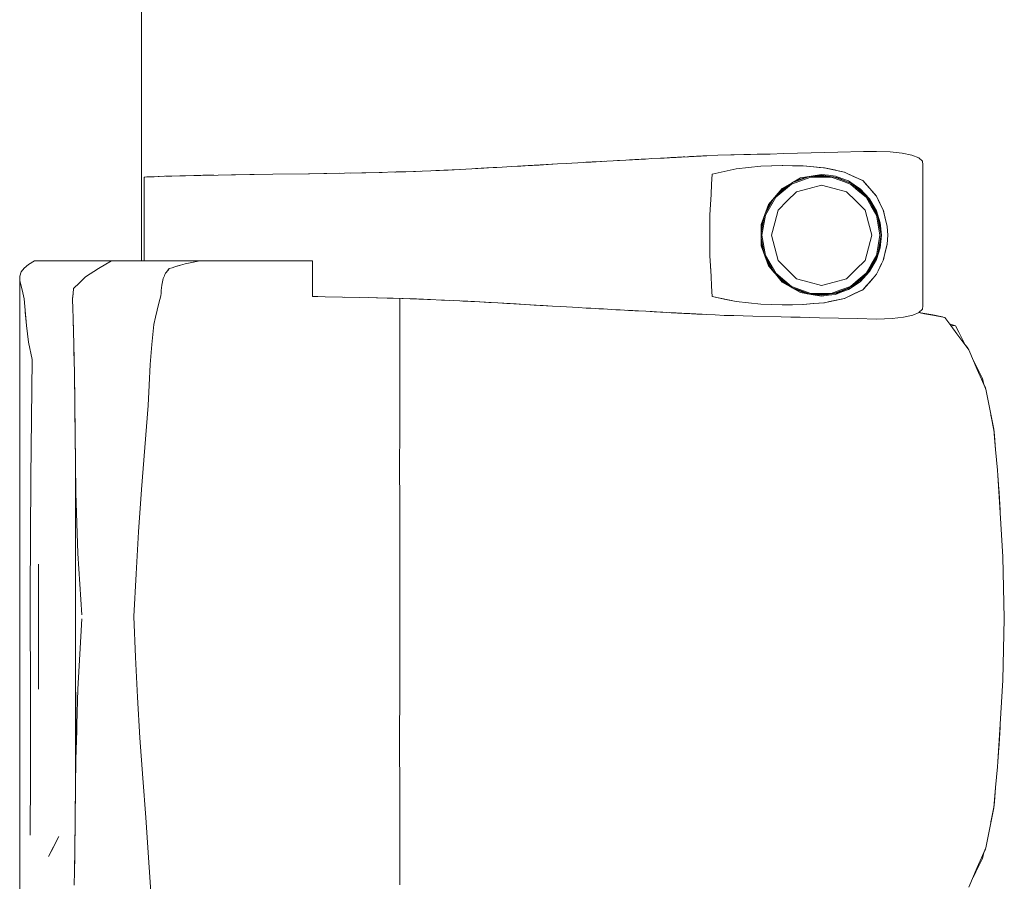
# Model space of a CAD drawing. Header units: millimetres. Extents: x -261 to 187, y -214 to 106.
# Tile 913 of 1056: x -202.328 to -201.556, y 15.326 to 16.001. Entities that reach past the tile are written whole.
import ezdxf

# ---------------------------------------------------------------- set-up
doc = ezdxf.new("R2010")
doc.units = ezdxf.units.MM
doc.header["$LTSCALE"] = 0.005
doc.header["$MEASUREMENT"] = 0
doc.layers.add('IFC-Elemento de mobília-Contorno', color=9, linetype='Continuous', lineweight=5)
doc.layers.add('IFC-Laje-Contorno', color=9, linetype='Continuous', lineweight=5)

msp = doc.modelspace()

# ---------------------------------------------------------------- linework, layer by layer
at = {"layer": 'IFC-Elemento de mobília-Contorno', "lineweight": 5}
for p, q in [((-201.84109, 15.89182), (-201.8377, 15.892)), ((-201.84109, 15.89182), (-201.83941, 15.89191)), ((-201.84109, 15.89182), (-201.83939, 15.89191)), ((-201.83939, 15.89191), (-201.8377, 15.892)), ((-201.8377, 15.892), (-201.83262, 15.89228)), ((-201.83262, 15.89228), (-201.82585, 15.89265)), ((-201.82585, 15.89265), (-201.82448, 15.89272)), ((-201.82448, 15.89272), (-201.82311, 15.89279)), ((-201.82448, 15.89272), (-201.82302, 15.89279)), ((-201.82311, 15.89279), (-201.819, 15.89301)), ((-201.82311, 15.89279), (-201.82037, 15.89293)), ((-201.82311, 15.89279), (-201.82075, 15.89292)), ((-201.82075, 15.89292), (-201.81764, 15.89308)), ((-201.82075, 15.89292), (-201.81867, 15.89302)), ((-201.82039, 15.89293), (-201.81867, 15.89302)), ((-201.819, 15.89301), (-201.81762, 15.89308)), ((-201.81867, 15.89302), (-201.81697, 15.89312)), ((-201.81762, 15.89308), (-201.8094, 15.89352)), ((-201.81762, 15.89308), (-201.81488, 15.89322)), ((-201.81762, 15.89308), (-201.81625, 15.89315)), ((-201.81625, 15.89315), (-201.81488, 15.89322)), ((-201.81608, 15.89316), (-201.81453, 15.89325)), ((-201.81488, 15.89322), (-201.81214, 15.89337)), ((-201.81488, 15.89322), (-201.81351, 15.8933)), ((-201.81453, 15.89325), (-201.81246, 15.89336)), ((-201.81453, 15.89325), (-201.81349, 15.8933)), ((-201.81351, 15.8933), (-201.81077, 15.89344)), ((-201.81349, 15.8933), (-201.81246, 15.89336)), ((-201.81246, 15.89336), (-201.81082, 15.89344)), ((-201.81246, 15.89336), (-201.81172, 15.89339)), ((-201.81246, 15.89336), (-201.81171, 15.89339)), ((-201.81214, 15.89337), (-201.8094, 15.89352)), ((-201.81083, 15.89344), (-201.8094, 15.89352)), ((-201.8094, 15.89352), (-201.8046, 15.89377)), ((-201.8094, 15.89352), (-201.80665, 15.89366)), ((-201.8094, 15.89352), (-201.80803, 15.89359)), ((-201.80803, 15.89359), (-201.80734, 15.89362)), ((-201.80734, 15.89362), (-201.80665, 15.89366)), ((-201.8046, 15.89377), (-201.80391, 15.89381)), ((-201.80391, 15.89381), (-201.80301, 15.89385)), ((-201.80301, 15.89385), (-201.80121, 15.89395)), ((-201.80301, 15.89385), (-201.80211, 15.8939)), ((-201.80211, 15.8939), (-201.80121, 15.89395)), ((-201.80121, 15.89395), (-201.79491, 15.89427)), ((-201.80121, 15.89395), (-201.79761, 15.89413)), ((-201.80121, 15.89395), (-201.79941, 15.89404)), ((-201.79941, 15.89404), (-201.79761, 15.89413)), ((-201.79851, 15.89408), (-201.79716, 15.89415)), ((-201.79761, 15.89413), (-201.79491, 15.89427)), ((-201.79716, 15.89415), (-201.79491, 15.89427)), ((-201.79716, 15.89415), (-201.79671, 15.89418)), ((-201.79671, 15.89418), (-201.79581, 15.89422)), ((-201.79491, 15.89427), (-201.79446, 15.89429)), ((-201.79446, 15.89429), (-201.79401, 15.89431)), ((-201.79401, 15.89431), (-201.79266, 15.89439)), ((-201.79266, 15.89439), (-201.79176, 15.89443)), ((-201.7924, 15.8944), (-201.79131, 15.89446)), ((-201.7924, 15.8944), (-201.79221, 15.89441)), ((-201.79221, 15.89441), (-201.79176, 15.89443)), ((-201.79131, 15.89446), (-201.79086, 15.89448)), ((-201.79086, 15.89448), (-201.78952, 15.89455)), ((-201.79086, 15.89448), (-201.78997, 15.89452)), ((-201.79086, 15.89448), (-201.79042, 15.8945)), ((-201.79042, 15.8945), (-201.78997, 15.89452)), ((-201.78952, 15.89455), (-201.78089, 15.89499)), ((-201.78089, 15.89499), (-201.75533, 15.89556)), ((-201.78089, 15.89499), (-201.76044, 15.89544)), ((-201.78089, 15.89499), (-201.77067, 15.89522)), ((-201.77067, 15.89522), (-201.76044, 15.89544)), ((-201.76044, 15.89544), (-201.75533, 15.89556)), ((-201.75533, 15.89556), (-201.75021, 15.89567)), ((-201.75021, 15.89567), (-201.7451, 15.89578)), ((-201.7451, 15.89578), (-201.73999, 15.89589)), ((-201.73999, 15.89589), (-201.72925, 15.89619)), ((-201.72925, 15.89619), (-201.71852, 15.89649)), ((-201.71852, 15.89649), (-201.70779, 15.89679)), ((-201.70779, 15.89679), (-201.69706, 15.89708)), ((-201.69706, 15.89708), (-201.68694, 15.89731)), ((-201.68694, 15.89731), (-201.66669, 15.89777)), ((-201.66669, 15.89777), (-201.65656, 15.89799)), ((-201.65656, 15.89799), (-201.64575, 15.89764)), ((-201.64575, 15.89764), (-201.63632, 15.89666)), ((-201.63632, 15.89666), (-201.62876, 15.89505)), ((-201.62876, 15.89505), (-201.62343, 15.89288)), ((-201.62343, 15.89288), (-201.62053, 15.8903)), ((-201.97835, 15.88409), (-201.96438, 15.88482)), ((-201.97085, 15.88449), (-201.9621, 15.88497)), ((-201.96438, 15.88482), (-201.95712, 15.88523)), ((-201.9621, 15.88497), (-201.9541, 15.88541)), ((-201.95712, 15.88523), (-201.94986, 15.88565)), ((-201.9541, 15.88541), (-201.94986, 15.88565)), ((-201.94986, 15.88565), (-201.9426, 15.88606)), ((-201.9426, 15.88606), (-201.93534, 15.88647)), ((-201.9426, 15.88606), (-201.93787, 15.88633)), ((-201.93787, 15.88633), (-201.92963, 15.8868)), ((-201.93534, 15.88647), (-201.92817, 15.88689)), ((-201.92963, 15.8868), (-201.91536, 15.88763)), ((-201.92963, 15.8868), (-201.92607, 15.88701)), ((-201.92817, 15.88689), (-201.90667, 15.88814)), ((-201.92817, 15.88689), (-201.921, 15.8873)), ((-201.921, 15.8873), (-201.91384, 15.88772)), ((-201.91384, 15.88772), (-201.90667, 15.88814)), ((-201.90667, 15.88814), (-201.89989, 15.88852)), ((-201.89989, 15.88852), (-201.88633, 15.8893)), ((-201.88633, 15.8893), (-201.87955, 15.88969)), ((-201.88633, 15.8893), (-201.88438, 15.88941)), ((-201.88438, 15.88941), (-201.88027, 15.88965)), ((-201.88027, 15.88965), (-201.87213, 15.8901)), ((-201.87955, 15.88969), (-201.8729, 15.89006)), ((-201.8729, 15.89006), (-201.85294, 15.89117)), ((-201.8729, 15.89006), (-201.86292, 15.89062)), ((-201.87213, 15.8901), (-201.86957, 15.89024)), ((-201.86292, 15.89062), (-201.85959, 15.8908)), ((-201.85959, 15.8908), (-201.85294, 15.89117)), ((-201.85294, 15.89117), (-201.84955, 15.89136)), ((-201.85022, 15.89132), (-201.84974, 15.89135)), ((-201.84974, 15.89135), (-201.8477, 15.89146)), ((-201.84955, 15.89136), (-201.84278, 15.89173)), ((-201.84955, 15.89136), (-201.84617, 15.89154)), ((-201.84955, 15.89136), (-201.8477, 15.89146)), ((-201.8477, 15.89146), (-201.84563, 15.89157)), ((-201.84563, 15.89157), (-201.84356, 15.89168)), ((-201.84494, 15.89161), (-201.83995, 15.89188)), ((-201.84278, 15.89173), (-201.84109, 15.89182)), ((-201.78528, 15.88022), (-201.76646, 15.88428)), ((-201.77587, 15.88225), (-201.76646, 15.88428)), ((-201.76646, 15.88428), (-201.74716, 15.88634)), ((-201.76646, 15.88428), (-201.75681, 15.88531)), ((-201.75681, 15.88531), (-201.74716, 15.88634)), ((-201.74716, 15.88634), (-201.73007, 15.88688)), ((-201.74716, 15.88634), (-201.73875, 15.88661)), ((-201.73875, 15.88661), (-201.73034, 15.88688)), ((-201.73038, 15.88688), (-201.72228, 15.88675)), ((-201.73034, 15.88688), (-201.73028, 15.88687)), ((-201.73007, 15.88688), (-201.71414, 15.88661)), ((-201.72228, 15.88675), (-201.71422, 15.88661)), ((-201.71422, 15.88661), (-201.70593, 15.88587)), ((-201.71414, 15.88661), (-201.70576, 15.88585)), ((-201.70593, 15.88587), (-201.69764, 15.88513)), ((-201.70576, 15.88585), (-201.70157, 15.88547)), ((-201.70157, 15.88547), (-201.69738, 15.88509)), ((-201.69818, 15.88518), (-201.69738, 15.88509)), ((-201.69764, 15.88513), (-201.68166, 15.88174)), ((-201.69738, 15.88509), (-201.69341, 15.88425)), ((-201.69341, 15.88425), (-201.68944, 15.8834)), ((-201.62053, 15.8903), (-201.62014, 15.88754)), ((-201.62016, 15.77696), (-201.62014, 15.88754)), ((-202.23072, 15.87782), (-202.22999, 15.87786)), ((-202.23072, 15.87782), (-202.23034, 15.87784)), ((-202.23072, 15.81218), (-202.23072, 15.87782)), ((-202.23034, 15.87784), (-202.22599, 15.87802)), ((-202.23009, 15.87785), (-202.22849, 15.87792)), ((-202.22849, 15.87792), (-202.22599, 15.87802)), ((-202.22599, 15.87802), (-202.22272, 15.87815)), ((-202.22272, 15.87815), (-202.21883, 15.87829)), ((-202.22272, 15.87815), (-202.21964, 15.87826)), ((-202.21964, 15.87826), (-202.21883, 15.87829)), ((-202.21964, 15.87826), (-202.21961, 15.87826)), ((-202.21964, 15.87826), (-202.21954, 15.87826)), ((-202.21883, 15.87829), (-202.21454, 15.87844)), ((-202.21454, 15.87844), (-202.18629, 15.87917)), ((-202.21454, 15.87844), (-202.19068, 15.87909)), ((-202.21368, 15.87846), (-202.20895, 15.87863)), ((-202.20895, 15.87863), (-202.19825, 15.87893)), ((-202.19825, 15.87893), (-202.19068, 15.87909)), ((-202.19156, 15.87907), (-202.19068, 15.87909)), ((-202.19068, 15.87909), (-202.18629, 15.87917)), ((-202.18855, 15.87913), (-202.18756, 15.87915)), ((-202.18756, 15.87915), (-202.18216, 15.87924)), ((-202.18629, 15.87917), (-202.15894, 15.8796)), ((-202.18454, 15.8792), (-202.18216, 15.87924)), ((-202.18216, 15.87924), (-202.17591, 15.87933)), ((-202.16226, 15.87955), (-202.14775, 15.87978)), ((-202.15894, 15.8796), (-202.12987, 15.88007)), ((-202.14775, 15.87978), (-202.12987, 15.88007)), ((-202.12987, 15.88007), (-202.10094, 15.8805)), ((-202.12987, 15.88007), (-202.10175, 15.88049)), ((-202.10175, 15.88049), (-202.07768, 15.88085)), ((-202.10094, 15.8805), (-202.0735, 15.88091)), ((-202.07362, 15.88091), (-202.05998, 15.88116)), ((-202.06885, 15.881), (-202.05688, 15.88124)), ((-202.05998, 15.88116), (-202.04645, 15.88142)), ((-202.05688, 15.88124), (-202.04391, 15.8815)), ((-202.04645, 15.88142), (-202.03295, 15.88182)), ((-202.03445, 15.88178), (-202.02555, 15.88207)), ((-202.03379, 15.8818), (-202.03349, 15.88181)), ((-202.03349, 15.88181), (-202.01788, 15.88232)), ((-202.03349, 15.88181), (-202.02568, 15.88206)), ((-202.03295, 15.88182), (-202.01946, 15.88222)), ((-202.02568, 15.88206), (-202.01788, 15.88232)), ((-202.01946, 15.88222), (-202.00589, 15.88279)), ((-202.01788, 15.88232), (-202.01411, 15.88245)), ((-202.00589, 15.88279), (-201.99233, 15.88337)), ((-202.00192, 15.88296), (-201.98299, 15.88385)), ((-202.00192, 15.88296), (-201.99409, 15.88333)), ((-202.00191, 15.88296), (-201.99409, 15.88333)), ((-201.99409, 15.88333), (-201.983, 15.88385)), ((-201.99233, 15.88337), (-201.97835, 15.88409)), ((-201.78575, 15.87222), (-201.78528, 15.88022)), ((-201.78528, 15.88022), (-201.77587, 15.88225)), ((-201.72323, 15.87309), (-201.716, 15.87722)), ((-201.72317, 15.87231), (-201.70808, 15.87779)), ((-201.7228, 15.87332), (-201.70924, 15.87824)), ((-201.72115, 15.87428), (-201.71096, 15.87805)), ((-201.716, 15.87722), (-201.7078, 15.8786)), ((-201.71096, 15.87805), (-201.69961, 15.87932)), ((-201.70808, 15.87779), (-201.69206, 15.87778)), ((-201.7078, 15.8786), (-201.69961, 15.87998)), ((-201.70599, 15.87861), (-201.69453, 15.8786)), ((-201.69961, 15.87998), (-201.69417, 15.8793)), ((-201.69961, 15.87932), (-201.68751, 15.87761)), ((-201.69417, 15.8793), (-201.68874, 15.87862)), ((-201.69206, 15.87778), (-201.68452, 15.87505)), ((-201.69026, 15.878), (-201.68425, 15.87582)), ((-201.68944, 15.8834), (-201.68547, 15.88254)), ((-201.68874, 15.87862), (-201.68362, 15.87671)), ((-201.68751, 15.87761), (-201.67626, 15.87285)), ((-201.68547, 15.88254), (-201.6815, 15.88169)), ((-201.68362, 15.87671), (-201.67849, 15.8748)), ((-201.68196, 15.88181), (-201.6815, 15.88169)), ((-201.68166, 15.88174), (-201.67444, 15.8784)), ((-201.6815, 15.88169), (-201.67785, 15.87998)), ((-201.67785, 15.87998), (-201.67421, 15.87827)), ((-201.67444, 15.8784), (-201.66722, 15.87506)), ((-201.67421, 15.87827), (-201.66693, 15.87485)), ((-201.78621, 15.86422), (-201.78575, 15.87222)), ((-201.74122, 15.85622), (-201.73047, 15.86896)), ((-201.73548, 15.86202), (-201.72317, 15.87231)), ((-201.73441, 15.86398), (-201.7252, 15.87168)), ((-201.73113, 15.86765), (-201.72266, 15.87342)), ((-201.73047, 15.86896), (-201.72323, 15.87309)), ((-201.71928, 15.8663), (-201.70944, 15.86893)), ((-201.70944, 15.86893), (-201.69961, 15.87157)), ((-201.69961, 15.87157), (-201.68977, 15.86893)), ((-201.68977, 15.86893), (-201.67993, 15.8663)), ((-201.68452, 15.87505), (-201.67699, 15.87231)), ((-201.68425, 15.87582), (-201.67733, 15.8733)), ((-201.67849, 15.8748), (-201.67395, 15.87177)), ((-201.67699, 15.87231), (-201.67082, 15.86715)), ((-201.67648, 15.87294), (-201.67031, 15.86778)), ((-201.67626, 15.87285), (-201.66661, 15.86535)), ((-201.67395, 15.87177), (-201.6694, 15.86874)), ((-201.66758, 15.87523), (-201.66693, 15.87485)), ((-201.66722, 15.87506), (-201.66456, 15.87201)), ((-201.66693, 15.87485), (-201.66434, 15.87185)), ((-201.66693, 15.87485), (-201.66175, 15.86885)), ((-201.66456, 15.87201), (-201.66189, 15.86895)), ((-201.66434, 15.87185), (-201.66175, 15.86885)), ((-201.66189, 15.86895), (-201.65656, 15.86285)), ((-201.66175, 15.86885), (-201.65916, 15.86585)), ((-201.78667, 15.85623), (-201.78621, 15.86422)), ((-201.78621, 15.86422), (-201.7862, 15.86445)), ((-201.74366, 15.84954), (-201.73692, 15.86118)), ((-201.74355, 15.84808), (-201.73548, 15.86202)), ((-201.73875, 15.85913), (-201.73113, 15.86765)), ((-201.72648, 15.8591), (-201.71928, 15.8663)), ((-201.67993, 15.8663), (-201.67273, 15.8591)), ((-201.67082, 15.86715), (-201.66467, 15.862)), ((-201.67031, 15.86778), (-201.66521, 15.86351)), ((-201.6694, 15.86874), (-201.66196, 15.86077)), ((-201.66661, 15.86535), (-201.65922, 15.85563)), ((-201.66467, 15.862), (-201.66064, 15.85504)), ((-201.65916, 15.86585), (-201.65656, 15.86285)), ((-201.65656, 15.86285), (-201.65521, 15.86003)), ((-201.65656, 15.86285), (-201.65526, 15.86016)), ((-201.78714, 15.84823), (-201.78667, 15.85623)), ((-201.74694, 15.84055), (-201.74122, 15.85622)), ((-201.74329, 15.85054), (-201.73873, 15.85917)), ((-201.73368, 15.85189), (-201.72648, 15.8591)), ((-201.67273, 15.8591), (-201.66553, 15.85189)), ((-201.66269, 15.8602), (-201.65994, 15.85545)), ((-201.66196, 15.86077), (-201.65656, 15.85137)), ((-201.66064, 15.85504), (-201.65661, 15.84808)), ((-201.65994, 15.85545), (-201.65718, 15.85067)), ((-201.65922, 15.85563), (-201.65457, 15.84433)), ((-201.65526, 15.86016), (-201.65396, 15.85746)), ((-201.65521, 15.86003), (-201.65386, 15.8572)), ((-201.65396, 15.85746), (-201.65265, 15.85477)), ((-201.65386, 15.8572), (-201.65251, 15.85438)), ((-201.65265, 15.85477), (-201.65135, 15.85208)), ((-201.65251, 15.85438), (-201.65116, 15.85155)), ((-201.78714, 15.8162), (-201.78714, 15.84823)), ((-201.74685, 15.83417), (-201.74457, 15.84704)), ((-201.74685, 15.83793), (-201.74462, 15.8469)), ((-201.74635, 15.83222), (-201.74355, 15.84808)), ((-201.73632, 15.84206), (-201.73368, 15.85189)), ((-201.66553, 15.85189), (-201.66289, 15.84206)), ((-201.65661, 15.84808), (-201.65521, 15.84015)), ((-201.65656, 15.85137), (-201.65363, 15.84201)), ((-201.65555, 15.84672), (-201.65442, 15.84029)), ((-201.65135, 15.85208), (-201.64976, 15.84559)), ((-201.65116, 15.85155), (-201.64967, 15.84533)), ((-201.64994, 15.84631), (-201.64967, 15.84533)), ((-201.64976, 15.84559), (-201.64897, 15.84235)), ((-201.64976, 15.84559), (-201.64818, 15.83911)), ((-201.74694, 15.84055), (-201.74694, 15.82387)), ((-201.74685, 15.8265), (-201.74685, 15.83793)), ((-201.73896, 15.83222), (-201.73632, 15.84206)), ((-201.66289, 15.84206), (-201.66026, 15.83222)), ((-201.65521, 15.84015), (-201.65381, 15.83222)), ((-201.65457, 15.84433), (-201.65299, 15.83222)), ((-201.65442, 15.84029), (-201.65299, 15.83222)), ((-201.65363, 15.84201), (-201.65264, 15.83221)), ((-201.64972, 15.84553), (-201.64924, 15.8435)), ((-201.64967, 15.84533), (-201.64818, 15.83911)), ((-201.64924, 15.8435), (-201.64818, 15.83911)), ((-201.64818, 15.83911), (-201.64761, 15.83221)), ((-201.74685, 15.83027), (-201.74457, 15.81739)), ((-201.74635, 15.83222), (-201.74355, 15.81635)), ((-201.73896, 15.83222), (-201.73632, 15.82238)), ((-201.66289, 15.82238), (-201.66026, 15.83222)), ((-201.65521, 15.82429), (-201.65381, 15.83222)), ((-201.65457, 15.82011), (-201.65299, 15.83222)), ((-201.65404, 15.82625), (-201.65299, 15.83222)), ((-201.65363, 15.82241), (-201.65264, 15.83221)), ((-201.64818, 15.82533), (-201.64761, 15.83221)), ((-201.74694, 15.82387), (-201.74122, 15.80821)), ((-201.74685, 15.8265), (-201.74462, 15.81752)), ((-201.65661, 15.81636), (-201.65521, 15.82429)), ((-201.65555, 15.81772), (-201.65404, 15.82625)), ((-201.65135, 15.81236), (-201.64818, 15.82533)), ((-201.64967, 15.81911), (-201.64818, 15.82533)), ((-201.64924, 15.82093), (-201.64818, 15.82533)), ((-201.64897, 15.82209), (-201.64818, 15.82533)), ((-201.78714, 15.8162), (-201.78667, 15.80821)), ((-201.78714, 15.8162), (-201.78621, 15.80021)), ((-201.74366, 15.81491), (-201.73692, 15.80326)), ((-201.74355, 15.81635), (-201.73548, 15.80242)), ((-201.73632, 15.82238), (-201.73368, 15.81254)), ((-201.66553, 15.81254), (-201.66289, 15.82238)), ((-201.66064, 15.8094), (-201.65661, 15.81636)), ((-201.65922, 15.8088), (-201.65457, 15.82011)), ((-201.65656, 15.81307), (-201.65363, 15.82241)), ((-201.65116, 15.81288), (-201.64967, 15.81911)), ((-201.64993, 15.81816), (-201.64967, 15.81911)), ((-201.64976, 15.81884), (-201.64897, 15.82209)), ((-201.64976, 15.81884), (-201.64975, 15.81889)), ((-201.64972, 15.81893), (-201.64924, 15.82093)), ((-202.32474, 15.80653), (-202.32134, 15.80939)), ((-202.32134, 15.80939), (-202.31648, 15.81218)), ((-202.31648, 15.81218), (-202.25622, 15.81218)), ((-202.26633, 15.80625), (-202.25622, 15.81218)), ((-202.25622, 15.81218), (-202.18707, 15.81218)), ((-202.24097, 15.81218), (-202.23072, 15.81218)), ((-202.20868, 15.80672), (-202.20649, 15.80743)), ((-202.20649, 15.80743), (-202.2021, 15.80885)), ((-202.20649, 15.80743), (-202.2043, 15.80814)), ((-202.2043, 15.80814), (-202.2021, 15.80885)), ((-202.2021, 15.80885), (-202.19835, 15.80968)), ((-202.19835, 15.80968), (-202.18707, 15.81218)), ((-202.19459, 15.81051), (-202.18707, 15.81218)), ((-202.19459, 15.81051), (-202.19083, 15.81135)), ((-202.19083, 15.81135), (-202.18707, 15.81218)), ((-202.18876, 15.81218), (-202.18576, 15.81218)), ((-202.18707, 15.81218), (-202.1851, 15.81218)), ((-202.18576, 15.81218), (-202.18294, 15.81218)), ((-202.1851, 15.81218), (-202.18312, 15.81218)), ((-202.18312, 15.81218), (-202.18116, 15.81218)), ((-202.18116, 15.81218), (-202.17923, 15.81218)), ((-202.17923, 15.81218), (-202.17731, 15.81218)), ((-202.17731, 15.81218), (-202.1754, 15.81218)), ((-202.1754, 15.81218), (-202.1735, 15.81218)), ((-202.1735, 15.81218), (-202.17159, 15.81218)), ((-202.17159, 15.81218), (-202.16967, 15.81218)), ((-202.16967, 15.81218), (-202.16773, 15.81218)), ((-202.16773, 15.81218), (-202.16576, 15.81218)), ((-202.16576, 15.81218), (-202.16376, 15.81218)), ((-202.16376, 15.81218), (-202.16171, 15.81218)), ((-202.16171, 15.81218), (-202.15961, 15.81218)), ((-202.15961, 15.81218), (-202.15746, 15.81218)), ((-202.15746, 15.81218), (-202.15529, 15.81218)), ((-202.15529, 15.81218), (-202.15311, 15.81218)), ((-202.15311, 15.81218), (-202.15094, 15.81218)), ((-202.15094, 15.81218), (-202.14881, 15.81218)), ((-202.14881, 15.81218), (-202.14673, 15.81218)), ((-202.14673, 15.81218), (-202.14472, 15.81218)), ((-202.14472, 15.81218), (-202.14281, 15.81218)), ((-202.14281, 15.81218), (-202.141, 15.81218)), ((-202.141, 15.81218), (-202.13929, 15.81218)), ((-202.13929, 15.81218), (-202.13764, 15.81218)), ((-202.13764, 15.81218), (-202.13603, 15.81218)), ((-202.13603, 15.81218), (-202.13442, 15.81218)), ((-202.13442, 15.81218), (-202.13278, 15.81218)), ((-202.13278, 15.81218), (-202.13107, 15.81218)), ((-202.13107, 15.81218), (-202.12926, 15.81218)), ((-202.12926, 15.81218), (-202.12733, 15.81218)), ((-202.12733, 15.81218), (-202.12527, 15.81218)), ((-202.12527, 15.81218), (-202.1231, 15.81218)), ((-202.1231, 15.81218), (-202.12082, 15.81218)), ((-202.12082, 15.81218), (-202.11846, 15.81218)), ((-202.11846, 15.81218), (-202.11603, 15.81218)), ((-202.11603, 15.81218), (-202.11354, 15.81218)), ((-202.11354, 15.81218), (-202.111, 15.81218)), ((-202.111, 15.81218), (-202.10844, 15.81218)), ((-202.10844, 15.81218), (-202.10588, 15.81218)), ((-202.10588, 15.81218), (-202.10336, 15.81218)), ((-202.10336, 15.81218), (-202.10092, 15.81218)), ((-202.10092, 15.81218), (-202.0986, 15.81218)), ((-202.0986, 15.79893), (-202.0986, 15.81218)), ((-201.78667, 15.80821), (-201.7862, 15.80004)), ((-201.74329, 15.81389), (-201.73875, 15.80531)), ((-201.74122, 15.80821), (-201.73583, 15.80184)), ((-201.73368, 15.81254), (-201.72648, 15.80534)), ((-201.67273, 15.80534), (-201.66553, 15.81254)), ((-201.66661, 15.79908), (-201.65922, 15.8088)), ((-201.66467, 15.80244), (-201.66064, 15.8094)), ((-201.6627, 15.80423), (-201.65994, 15.80899)), ((-201.66196, 15.80366), (-201.65656, 15.81307)), ((-201.65994, 15.80899), (-201.65717, 15.81378)), ((-201.65521, 15.80441), (-201.65386, 15.80724)), ((-201.65396, 15.80698), (-201.65265, 15.80967)), ((-201.65386, 15.80724), (-201.65116, 15.81288)), ((-201.65386, 15.80724), (-201.65251, 15.81006)), ((-201.65265, 15.80967), (-201.65135, 15.81236)), ((-202.32818, 15.64673), (-202.32807, 15.80017)), ((-202.32807, 15.80017), (-202.32693, 15.80349)), ((-202.32807, 15.80017), (-202.32799, 15.79646)), ((-202.32693, 15.80349), (-202.32474, 15.80653)), ((-202.28129, 15.79495), (-202.27648, 15.79957)), ((-202.27648, 15.79957), (-202.26633, 15.80625)), ((-202.21561, 15.79838), (-202.21517, 15.7994)), ((-202.21517, 15.7994), (-202.21474, 15.80042)), ((-202.21474, 15.80042), (-202.21431, 15.80144)), ((-202.21431, 15.80144), (-202.21387, 15.80246)), ((-202.21387, 15.80246), (-202.21312, 15.80335)), ((-202.21312, 15.80335), (-202.21088, 15.80601)), ((-202.21312, 15.80335), (-202.21238, 15.80424)), ((-202.21238, 15.80424), (-202.21088, 15.80601)), ((-202.21238, 15.80424), (-202.21163, 15.80512)), ((-202.21163, 15.80512), (-202.21088, 15.80601)), ((-202.21088, 15.80601), (-202.20868, 15.80672)), ((-201.78621, 15.80021), (-201.78575, 15.79222)), ((-201.78621, 15.80021), (-201.7862, 15.80004)), ((-201.73875, 15.80531), (-201.73113, 15.79679)), ((-201.73583, 15.80184), (-201.73046, 15.79546)), ((-201.73548, 15.80242), (-201.72317, 15.79212)), ((-201.73441, 15.80045), (-201.7252, 15.79275)), ((-201.72648, 15.80534), (-201.71928, 15.79814)), ((-201.67993, 15.79814), (-201.67273, 15.80534)), ((-201.67082, 15.79728), (-201.66467, 15.80244)), ((-201.67031, 15.79666), (-201.66521, 15.80093)), ((-201.6694, 15.7957), (-201.66196, 15.80366)), ((-201.66189, 15.79548), (-201.65656, 15.80159)), ((-201.65916, 15.79859), (-201.65656, 15.80159)), ((-201.65656, 15.80159), (-201.65521, 15.80441)), ((-201.65656, 15.80159), (-201.65526, 15.80428)), ((-201.65526, 15.80428), (-201.65396, 15.80698)), ((-202.32799, 15.79646), (-202.32678, 15.79161)), ((-202.32678, 15.79161), (-202.32572, 15.78703)), ((-202.28609, 15.79033), (-202.28129, 15.79495)), ((-202.21693, 15.79096), (-202.21671, 15.79307)), ((-202.21671, 15.79307), (-202.21643, 15.79439)), ((-202.21643, 15.79439), (-202.21616, 15.79572)), ((-202.21616, 15.79572), (-202.21561, 15.79838)), ((-202.0986, 15.78413), (-202.0986, 15.79893)), ((-201.78575, 15.79222), (-201.78528, 15.78422)), ((-201.73113, 15.79679), (-201.72263, 15.791)), ((-201.73046, 15.79546), (-201.71599, 15.78722)), ((-201.72317, 15.79212), (-201.70808, 15.78665)), ((-201.71928, 15.79814), (-201.70944, 15.7955)), ((-201.70944, 15.7955), (-201.69961, 15.79287)), ((-201.69961, 15.79287), (-201.68977, 15.7955)), ((-201.68977, 15.7955), (-201.67993, 15.79814)), ((-201.68751, 15.78683), (-201.67626, 15.79159)), ((-201.68452, 15.78939), (-201.67699, 15.79212)), ((-201.67849, 15.78964), (-201.67395, 15.79267)), ((-201.67699, 15.79212), (-201.67082, 15.79728)), ((-201.67646, 15.7915), (-201.67031, 15.79666)), ((-201.67626, 15.79159), (-201.66661, 15.79908)), ((-201.67395, 15.79267), (-201.6694, 15.7957)), ((-201.66722, 15.78938), (-201.66456, 15.79243)), ((-201.66693, 15.78958), (-201.66434, 15.79258)), ((-201.66456, 15.79243), (-201.66189, 15.79548)), ((-201.66434, 15.79258), (-201.65916, 15.79859)), ((-201.66434, 15.79258), (-201.66175, 15.79559)), ((-201.66175, 15.79559), (-201.65916, 15.79859)), ((-202.32572, 15.78703), (-202.32465, 15.78246)), ((-202.28666, 15.7825), (-202.28637, 15.78641)), ((-202.28665, 15.78234), (-202.28637, 15.78634)), ((-202.28637, 15.78641), (-202.28609, 15.79033)), ((-202.28637, 15.78634), (-202.28609, 15.79033)), ((-202.21898, 15.77907), (-202.21759, 15.78466)), ((-202.21759, 15.78466), (-202.21737, 15.78676)), ((-202.21737, 15.78676), (-202.21715, 15.78886)), ((-202.21715, 15.78886), (-202.21693, 15.79096)), ((-202.0986, 15.78413), (-202.09641, 15.78413)), ((-202.0986, 15.78407), (-202.08882, 15.78393)), ((-202.09641, 15.78413), (-202.09442, 15.78413)), ((-202.08882, 15.78393), (-202.07523, 15.78373)), ((-201.78528, 15.78422), (-201.76651, 15.78016)), ((-201.78528, 15.78422), (-201.7759, 15.78219)), ((-201.72289, 15.79115), (-201.70924, 15.78619)), ((-201.72116, 15.79016), (-201.71096, 15.78639)), ((-201.71599, 15.78722), (-201.70777, 15.78583)), ((-201.71096, 15.78639), (-201.69961, 15.78512)), ((-201.70808, 15.78665), (-201.69206, 15.78665)), ((-201.7078, 15.78584), (-201.69961, 15.78446)), ((-201.70598, 15.78583), (-201.69456, 15.78583)), ((-201.69961, 15.78512), (-201.68751, 15.78683)), ((-201.69961, 15.78446), (-201.69417, 15.78514)), ((-201.69417, 15.78514), (-201.68874, 15.78582)), ((-201.69206, 15.78665), (-201.68452, 15.78939)), ((-201.69024, 15.78644), (-201.68425, 15.78862)), ((-201.68874, 15.78582), (-201.68362, 15.78773)), ((-201.68425, 15.78862), (-201.6774, 15.79111)), ((-201.68362, 15.78773), (-201.67849, 15.78964)), ((-201.68166, 15.7827), (-201.67444, 15.78604)), ((-201.6815, 15.78274), (-201.67785, 15.78446)), ((-201.67794, 15.78442), (-201.67421, 15.78616)), ((-201.67444, 15.78604), (-201.66722, 15.78938)), ((-201.67421, 15.78616), (-201.66693, 15.78958)), ((-201.66758, 15.78921), (-201.66715, 15.78946)), ((-202.32465, 15.78246), (-202.32289, 15.76151)), ((-202.28665, 15.78234), (-202.28642, 15.77431)), ((-202.22037, 15.77348), (-202.21898, 15.77907)), ((-202.07523, 15.78373), (-202.0619, 15.78348)), ((-202.07341, 15.78368), (-202.0619, 15.78348)), ((-202.0619, 15.78348), (-202.04858, 15.78323)), ((-202.05496, 15.78335), (-202.04017, 15.78296)), ((-202.04858, 15.78323), (-202.0353, 15.78285)), ((-202.04017, 15.78296), (-202.02756, 15.78263)), ((-202.0353, 15.78285), (-202.02203, 15.78247)), ((-202.0303, 15.78271), (-202.0303, 15.74987)), ((-202.02255, 15.78249), (-202.00612, 15.78179)), ((-202.02203, 15.78247), (-202.00862, 15.78191)), ((-202.00862, 15.78191), (-201.99522, 15.78136)), ((-202.00612, 15.78179), (-201.99757, 15.78142)), ((-201.99757, 15.78142), (-201.99116, 15.78114)), ((-201.99522, 15.78136), (-201.98833, 15.781)), ((-201.98833, 15.781), (-201.96766, 15.77994)), ((-201.9816, 15.78066), (-201.97455, 15.78029)), ((-201.98158, 15.78066), (-201.96766, 15.77994)), ((-201.98086, 15.78062), (-201.98035, 15.78059)), ((-201.98035, 15.78059), (-201.97169, 15.78013)), ((-201.97455, 15.78029), (-201.96766, 15.77994)), ((-201.97169, 15.78013), (-201.96302, 15.77966)), ((-201.96766, 15.77994), (-201.96052, 15.77954)), ((-201.96302, 15.77966), (-201.95861, 15.77943)), ((-201.96052, 15.77954), (-201.95338, 15.77913)), ((-201.95338, 15.77913), (-201.9391, 15.77833)), ((-201.95338, 15.77913), (-201.94624, 15.77873)), ((-201.94624, 15.77873), (-201.9391, 15.77833)), ((-201.94502, 15.77866), (-201.9367, 15.77819)), ((-201.94497, 15.77866), (-201.9367, 15.77819)), ((-201.9391, 15.77833), (-201.93199, 15.77792)), ((-201.9367, 15.77819), (-201.92787, 15.77768)), ((-201.93199, 15.77792), (-201.92487, 15.77751)), ((-201.93199, 15.77792), (-201.91063, 15.77668)), ((-201.92787, 15.77768), (-201.92479, 15.7775)), ((-201.92487, 15.77751), (-201.91775, 15.77709)), ((-201.92487, 15.77751), (-201.91063, 15.77668)), ((-201.91775, 15.77709), (-201.91063, 15.77668)), ((-201.91063, 15.77668), (-201.90391, 15.77629)), ((-201.90391, 15.77629), (-201.89047, 15.77552)), ((-201.7759, 15.78219), (-201.76651, 15.78016)), ((-201.76651, 15.78016), (-201.74716, 15.7781)), ((-201.76651, 15.78016), (-201.75684, 15.77913)), ((-201.75684, 15.77913), (-201.74716, 15.7781)), ((-201.74716, 15.7781), (-201.73007, 15.77755)), ((-201.74716, 15.7781), (-201.73027, 15.77755)), ((-201.73038, 15.77756), (-201.72228, 15.77769)), ((-201.73034, 15.77756), (-201.73028, 15.77756)), ((-201.73007, 15.77755), (-201.71414, 15.77783)), ((-201.72228, 15.77769), (-201.71422, 15.77783)), ((-201.71422, 15.77783), (-201.70593, 15.77857)), ((-201.71414, 15.77783), (-201.70576, 15.77859)), ((-201.70593, 15.77857), (-201.69764, 15.77931)), ((-201.70576, 15.77859), (-201.70157, 15.77896)), ((-201.70157, 15.77896), (-201.69738, 15.77934)), ((-201.69794, 15.77928), (-201.69759, 15.77932)), ((-201.69764, 15.77931), (-201.68166, 15.7827)), ((-201.69738, 15.77934), (-201.69341, 15.78019)), ((-201.69341, 15.78019), (-201.6894, 15.78105)), ((-201.68944, 15.78104), (-201.68547, 15.78189)), ((-201.68547, 15.78189), (-201.6815, 15.78274)), ((-201.68196, 15.78263), (-201.6815, 15.78274)), ((-201.62046, 15.77426), (-201.62016, 15.77696)), ((-202.32377, 15.77199), (-202.32289, 15.76151)), ((-202.28643, 15.7747), (-202.28621, 15.76691)), ((-202.2863, 15.77005), (-202.28619, 15.76628)), ((-202.2863, 15.77005), (-202.28619, 15.76628)), ((-202.22175, 15.76789), (-202.22037, 15.77348)), ((-201.89047, 15.77552), (-201.88375, 15.77513)), ((-201.88423, 15.77516), (-201.88359, 15.77512)), ((-201.88375, 15.77513), (-201.87719, 15.77477)), ((-201.88375, 15.77513), (-201.88047, 15.77495)), ((-201.88359, 15.77512), (-201.88209, 15.77504)), ((-201.88359, 15.77512), (-201.8809, 15.77497)), ((-201.87719, 15.77477), (-201.87392, 15.77458)), ((-201.87415, 15.77459), (-201.87384, 15.77458)), ((-201.87392, 15.77458), (-201.86737, 15.77421)), ((-201.87392, 15.77458), (-201.87064, 15.7744)), ((-201.87064, 15.7744), (-201.86737, 15.77421)), ((-201.86737, 15.77421), (-201.86409, 15.77403)), ((-201.86409, 15.77403), (-201.86082, 15.77385)), ((-201.86082, 15.77385), (-201.85754, 15.77366)), ((-201.85754, 15.77366), (-201.85418, 15.77348)), ((-201.85418, 15.77348), (-201.84747, 15.77312)), ((-201.85193, 15.77336), (-201.84826, 15.77315)), ((-201.85083, 15.7733), (-201.84826, 15.77315)), ((-201.85083, 15.7733), (-201.84747, 15.77312)), ((-201.84826, 15.77315), (-201.84602, 15.77303)), ((-201.84826, 15.77315), (-201.84378, 15.77291)), ((-201.84747, 15.77312), (-201.84412, 15.77293)), ((-201.84602, 15.77303), (-201.84378, 15.77291)), ((-201.84412, 15.77293), (-201.83741, 15.77256)), ((-201.84378, 15.77291), (-201.84323, 15.77288)), ((-201.83741, 15.77256), (-201.8307, 15.7722)), ((-201.83405, 15.77238), (-201.8307, 15.7722)), ((-201.83405, 15.77238), (-201.83238, 15.77229)), ((-201.83238, 15.77229), (-201.8307, 15.7722)), ((-201.8307, 15.7722), (-201.82905, 15.77211)), ((-201.8307, 15.7722), (-201.8208, 15.77167)), ((-201.8307, 15.7722), (-201.81915, 15.77159)), ((-201.82905, 15.77211), (-201.8208, 15.77167)), ((-201.82575, 15.77194), (-201.8241, 15.77185)), ((-201.82575, 15.77194), (-201.8208, 15.77167)), ((-201.8241, 15.77185), (-201.8208, 15.77167)), ((-201.81918, 15.77159), (-201.81694, 15.77147)), ((-201.81915, 15.77159), (-201.80678, 15.77093)), ((-201.8175, 15.7715), (-201.80678, 15.77093)), ((-201.8175, 15.7715), (-201.81421, 15.77133)), ((-201.81694, 15.77147), (-201.8147, 15.77135)), ((-201.81585, 15.77141), (-201.81421, 15.77133)), ((-201.8147, 15.77135), (-201.81359, 15.77129)), ((-201.81421, 15.77133), (-201.81255, 15.77124)), ((-201.81421, 15.77133), (-201.81091, 15.77115)), ((-201.81359, 15.77129), (-201.81247, 15.77123)), ((-201.81255, 15.77124), (-201.81091, 15.77115)), ((-201.81247, 15.77123), (-201.81126, 15.77116)), ((-201.81247, 15.77123), (-201.81132, 15.77117)), ((-201.81247, 15.77123), (-201.8095, 15.77108)), ((-201.81126, 15.77116), (-201.81044, 15.77113)), ((-201.81091, 15.77115), (-201.80926, 15.77106)), ((-201.80926, 15.77106), (-201.80761, 15.77097)), ((-201.80761, 15.77097), (-201.80678, 15.77093)), ((-201.80678, 15.77093), (-201.80596, 15.77089)), ((-201.80596, 15.77089), (-201.80513, 15.77084)), ((-201.80513, 15.77084), (-201.80431, 15.7708)), ((-201.80431, 15.7708), (-201.80292, 15.77073)), ((-201.80292, 15.77073), (-201.79458, 15.7703)), ((-201.80292, 15.77073), (-201.80015, 15.77059)), ((-201.80154, 15.77066), (-201.80084, 15.77062)), ((-201.80084, 15.77062), (-201.80015, 15.77059)), ((-201.80015, 15.77059), (-201.79737, 15.77045)), ((-201.80015, 15.77059), (-201.79876, 15.77052)), ((-201.80015, 15.77059), (-201.79945, 15.77055)), ((-201.80015, 15.77059), (-201.79458, 15.7703)), ((-201.79876, 15.77052), (-201.79599, 15.77038)), ((-201.79876, 15.77052), (-201.79737, 15.77045)), ((-201.79876, 15.77052), (-201.79807, 15.77048)), ((-201.79807, 15.77048), (-201.79737, 15.77045)), ((-201.79741, 15.77045), (-201.79599, 15.77038)), ((-201.79741, 15.77045), (-201.79668, 15.77041)), ((-201.79668, 15.77041), (-201.79599, 15.77038)), ((-201.79599, 15.77038), (-201.79529, 15.77034)), ((-201.79599, 15.77038), (-201.79459, 15.7703)), ((-201.79529, 15.77034), (-201.79321, 15.77024)), ((-201.7946, 15.7703), (-201.79013, 15.77007)), ((-201.7946, 15.7703), (-201.79321, 15.77024)), ((-201.79013, 15.77007), (-201.78304, 15.76971)), ((-201.78304, 15.76971), (-201.77595, 15.76935)), ((-201.77595, 15.76935), (-201.76849, 15.76917)), ((-201.76849, 15.76917), (-201.76103, 15.76899)), ((-201.76103, 15.76899), (-201.75356, 15.76881)), ((-201.75356, 15.76881), (-201.73117, 15.76826)), ((-201.63533, 15.76793), (-201.62817, 15.76956)), ((-201.62817, 15.76956), (-201.62315, 15.77173)), ((-201.6235, 15.77158), (-201.6188, 15.77068)), ((-201.62336, 15.77163), (-201.62033, 15.7711)), ((-201.62327, 15.77162), (-201.62046, 15.77426)), ((-201.62033, 15.7711), (-201.6125, 15.7697)), ((-201.62033, 15.7711), (-201.60467, 15.7683)), ((-201.6188, 15.77068), (-201.61095, 15.76917)), ((-201.6125, 15.7697), (-201.60467, 15.7683)), ((-201.61095, 15.76917), (-201.6031, 15.76767)), ((-202.32289, 15.76151), (-202.32121, 15.74844)), ((-202.28621, 15.76691), (-202.28596, 15.75672)), ((-202.28619, 15.76628), (-202.28593, 15.75548)), ((-202.22453, 15.74655), (-202.22314, 15.7623)), ((-202.22314, 15.7623), (-202.22175, 15.76789)), ((-201.73117, 15.76826), (-201.72371, 15.76808)), ((-201.72371, 15.76808), (-201.71625, 15.7679)), ((-201.71625, 15.7679), (-201.70133, 15.76753)), ((-201.70133, 15.76753), (-201.67149, 15.76681)), ((-201.67149, 15.76681), (-201.65656, 15.76644)), ((-201.65656, 15.76644), (-201.65025, 15.76658)), ((-201.65025, 15.76658), (-201.64433, 15.7669)), ((-201.64433, 15.7669), (-201.63533, 15.76793)), ((-201.60467, 15.7683), (-201.60437, 15.76792)), ((-201.60467, 15.7683), (-201.60435, 15.76791)), ((-201.6031, 15.76767), (-201.59836, 15.76134)), ((-201.59933, 15.76263), (-201.59455, 15.76129)), ((-201.59836, 15.76134), (-201.59455, 15.76129)), ((-201.59836, 15.76134), (-201.59362, 15.755)), ((-201.59455, 15.76129), (-201.59191, 15.75611)), ((-202.28596, 15.75672), (-202.28571, 15.74652)), ((-201.59362, 15.755), (-201.58888, 15.74866)), ((-201.59191, 15.75611), (-201.58928, 15.75092)), ((-202.32121, 15.74844), (-202.31843, 15.73478)), ((-202.28571, 15.74652), (-202.28534, 15.72339)), ((-202.28569, 15.74526), (-202.28568, 15.74467)), ((-202.22591, 15.7308), (-202.22453, 15.74655)), ((-202.0303, 15.71373), (-202.0303, 15.74987)), ((-201.58928, 15.75092), (-201.58664, 15.74574)), ((-201.58888, 15.74866), (-201.58414, 15.74233)), ((-201.58679, 15.74604), (-201.58474, 15.74349)), ((-201.58664, 15.74574), (-201.58652, 15.74551)), ((-202.28568, 15.74467), (-202.28545, 15.73003)), ((-201.58474, 15.74349), (-201.58436, 15.74262)), ((-201.58474, 15.74349), (-201.58436, 15.74262)), ((-201.58414, 15.74233), (-201.57752, 15.72694)), ((-202.31957, 15.64228), (-202.31843, 15.73478)), ((-202.22666, 15.71477), (-202.22591, 15.7308)), ((-201.58098, 15.73497), (-201.57873, 15.73019)), ((-201.58083, 15.73463), (-201.57752, 15.72694)), ((-201.58082, 15.73461), (-201.57875, 15.73022)), ((-201.57875, 15.73022), (-201.57609, 15.72501)), ((-202.28534, 15.72339), (-202.28506, 15.70254)), ((-202.28533, 15.72251), (-202.28532, 15.72218)), ((-202.28532, 15.72218), (-202.28503, 15.70018)), ((-201.57752, 15.72694), (-201.57422, 15.71924)), ((-201.57609, 15.72501), (-201.57346, 15.71982)), ((-202.22741, 15.69873), (-202.22666, 15.71477)), ((-201.57422, 15.71924), (-201.57091, 15.71155)), ((-201.57346, 15.71982), (-201.57249, 15.71523)), ((-201.57263, 15.71591), (-201.57121, 15.71266)), ((-201.57263, 15.71591), (-201.57121, 15.71266)), ((-202.0303, 15.67793), (-202.0303, 15.71373)), ((-201.57121, 15.71266), (-201.57105, 15.71188)), ((-201.57091, 15.71155), (-201.56935, 15.70371)), ((-202.28506, 15.70254), (-202.28491, 15.6912)), ((-202.28503, 15.70018), (-202.28472, 15.67705)), ((-201.56935, 15.70371), (-201.5678, 15.69586)), ((-202.22997, 15.66573), (-202.22741, 15.69873)), ((-201.5678, 15.69586), (-201.56624, 15.68801)), ((-201.56688, 15.69124), (-201.56638, 15.68874)), ((-202.28491, 15.6912), (-202.28476, 15.67985)), ((-201.56638, 15.68874), (-201.56477, 15.68076)), ((-201.56624, 15.68801), (-201.56469, 15.68017)), ((-202.28476, 15.67985), (-202.28469, 15.67438)), ((-202.28472, 15.67705), (-202.28442, 15.65342)), ((-202.03033, 15.65128), (-202.0303, 15.67793)), ((-201.56477, 15.68076), (-201.5647, 15.68026)), ((-201.56469, 15.68017), (-201.56434, 15.67653)), ((-201.56469, 15.68017), (-201.56409, 15.67531)), ((-201.56434, 15.67653), (-201.56316, 15.66411)), ((-202.28466, 15.67271), (-202.28444, 15.65548)), ((-201.56409, 15.67531), (-201.56316, 15.66411)), ((-202.23261, 15.63293), (-202.22997, 15.66573)), ((-201.56316, 15.66411), (-201.56164, 15.64804)), ((-202.28444, 15.39436), (-202.28444, 15.65548)), ((-202.28442, 15.65342), (-202.28413, 15.63026)), ((-202.32818, 15.64673), (-202.32816, 15.43679)), ((-202.03033, 15.65128), (-202.0303, 15.62144)), ((-201.56164, 15.64804), (-201.56057, 15.63129)), ((-201.56162, 15.6477), (-201.56161, 15.64762)), ((-201.56162, 15.6477), (-201.56161, 15.64762)), ((-201.56162, 15.6477), (-201.56161, 15.64762)), ((-201.56161, 15.64762), (-201.56068, 15.63316)), ((-202.31987, 15.5499), (-202.31957, 15.64228)), ((-202.28413, 15.63026), (-202.2826, 15.58261)), ((-202.23499, 15.59966), (-202.23261, 15.63293)), ((-201.56072, 15.63356), (-201.56044, 15.63016)), ((-201.56057, 15.63129), (-201.5595, 15.61453)), ((-201.56044, 15.63016), (-201.5595, 15.61453)), ((-201.56044, 15.63016), (-201.55963, 15.61672)), ((-202.0303, 15.58528), (-202.0303, 15.62144)), ((-201.55963, 15.61672), (-201.55956, 15.6155)), ((-201.5595, 15.61453), (-201.55762, 15.58)), ((-202.23692, 15.56678), (-202.23499, 15.59966)), ((-202.03031, 15.54987), (-202.0303, 15.58528)), ((-202.2826, 15.58261), (-202.27952, 15.5346)), ((-201.55762, 15.58), (-201.55635, 15.53165)), ((-202.31345, 15.47636), (-202.31345, 15.57441)), ((-202.23872, 15.5333), (-202.23692, 15.56678)), ((-202.31987, 15.5499), (-202.31967, 15.46176)), ((-202.03031, 15.54987), (-202.0303, 15.51779)), ((-202.281, 15.50383), (-202.27952, 15.53148)), ((-202.23872, 15.5333), (-202.23735, 15.50146)), ((-201.55762, 15.4833), (-201.55635, 15.53165)), ((-202.0303, 15.48031), (-202.0303, 15.51779)), ((-202.28247, 15.47618), (-202.281, 15.50383)), ((-202.23735, 15.50146), (-202.23592, 15.46994)), ((-201.5595, 15.44876), (-201.55762, 15.4833)), ((-202.2833, 15.44867), (-202.28247, 15.47618)), ((-202.03034, 15.43124), (-202.0303, 15.48031)), ((-202.28413, 15.42116), (-202.28413, 15.47402)), ((-202.23592, 15.46994), (-202.23394, 15.43807)), ((-202.31967, 15.46176), (-202.31965, 15.40849)), ((-202.28345, 15.44388), (-202.2833, 15.44867)), ((-201.56057, 15.432), (-201.5595, 15.44876)), ((-201.56044, 15.43313), (-201.5595, 15.44876)), ((-201.56044, 15.43313), (-201.55963, 15.44657)), ((-201.55963, 15.44657), (-201.55956, 15.44779)), ((-202.32816, 15.43679), (-202.32808, 15.26916)), ((-202.28413, 15.42116), (-202.28345, 15.44388)), ((-202.23394, 15.43807), (-202.23175, 15.40655)), ((-202.03034, 15.43124), (-202.0303, 15.39922)), ((-201.56164, 15.41525), (-201.56057, 15.432)), ((-201.56161, 15.41567), (-201.56068, 15.43013)), ((-201.56072, 15.42971), (-201.56044, 15.43313)), ((-202.28438, 15.39969), (-202.28413, 15.42116)), ((-201.56316, 15.39918), (-201.56164, 15.41525)), ((-201.56162, 15.41559), (-201.56161, 15.41567)), ((-202.32007, 15.36168), (-202.31965, 15.40849)), ((-202.23175, 15.40655), (-202.22934, 15.37565)), ((-202.28465, 15.37765), (-202.28438, 15.39969)), ((-202.03031, 15.36476), (-202.0303, 15.39922)), ((-201.56469, 15.38312), (-201.56316, 15.39918)), ((-201.56409, 15.38798), (-201.56316, 15.39918)), ((-202.28464, 15.3783), (-202.28444, 15.39436)), ((-201.5678, 15.36743), (-201.56469, 15.38312)), ((-201.56638, 15.37455), (-201.56477, 15.38252)), ((-201.56477, 15.38252), (-201.5647, 15.38304)), ((-201.56469, 15.38312), (-201.56409, 15.38798)), ((-202.28477, 15.36804), (-202.28464, 15.3783)), ((-202.28469, 15.37419), (-202.28465, 15.37765)), ((-202.22934, 15.37565), (-202.22708, 15.34415)), ((-202.28492, 15.35624), (-202.28477, 15.36804)), ((-201.56935, 15.35959), (-201.5678, 15.36743)), ((-201.56683, 15.37232), (-201.56638, 15.37455)), ((-202.30547, 15.34499), (-202.29749, 15.36071)), ((-202.30148, 15.35284), (-202.29749, 15.36071)), ((-202.28491, 15.35653), (-202.2848, 15.36582)), ((-202.03031, 15.36476), (-202.0303, 15.32285)), ((-201.57091, 15.35174), (-201.56935, 15.35959)), ((-202.30547, 15.34499), (-202.30148, 15.35284)), ((-202.28508, 15.34443), (-202.28492, 15.35624)), ((-202.285, 15.3506), (-202.28491, 15.35653)), ((-201.57422, 15.34405), (-201.57091, 15.35174)), ((-202.28526, 15.33352), (-202.28508, 15.34443)), ((-202.22708, 15.34415), (-202.22615, 15.32882)), ((-201.57752, 15.33635), (-201.57422, 15.34405)), ((-201.57346, 15.34347), (-201.57249, 15.34806)), ((-201.57263, 15.34738), (-201.57121, 15.35063)), ((-201.57263, 15.34738), (-201.57121, 15.35063)), ((-201.57121, 15.35063), (-201.57105, 15.35141)), ((-202.28521, 15.33565), (-202.28512, 15.34199)), ((-201.58414, 15.32097), (-201.57752, 15.33635)), ((-201.58083, 15.32866), (-201.57752, 15.33635)), ((-201.57873, 15.3331), (-201.57609, 15.33828)), ((-201.57609, 15.33828), (-201.57346, 15.34347)), ((-202.28544, 15.32261), (-202.28526, 15.33352)), ((-202.28532, 15.32998), (-202.28521, 15.33565)), ((-202.22615, 15.32882), (-202.22521, 15.3135)), ((-201.58098, 15.32832), (-201.57873, 15.3331)), ((-201.58082, 15.32869), (-201.57873, 15.3331))]:
    msp.add_line(p, q, dxfattribs=at)
at = {"layer": 'IFC-Laje-Contorno', "lineweight": 5}
msp.add_line((-202.23273, 15.81218), (-202.23273, 17.25477), dxfattribs=at)

doc.saveas('drawing.dxf')
